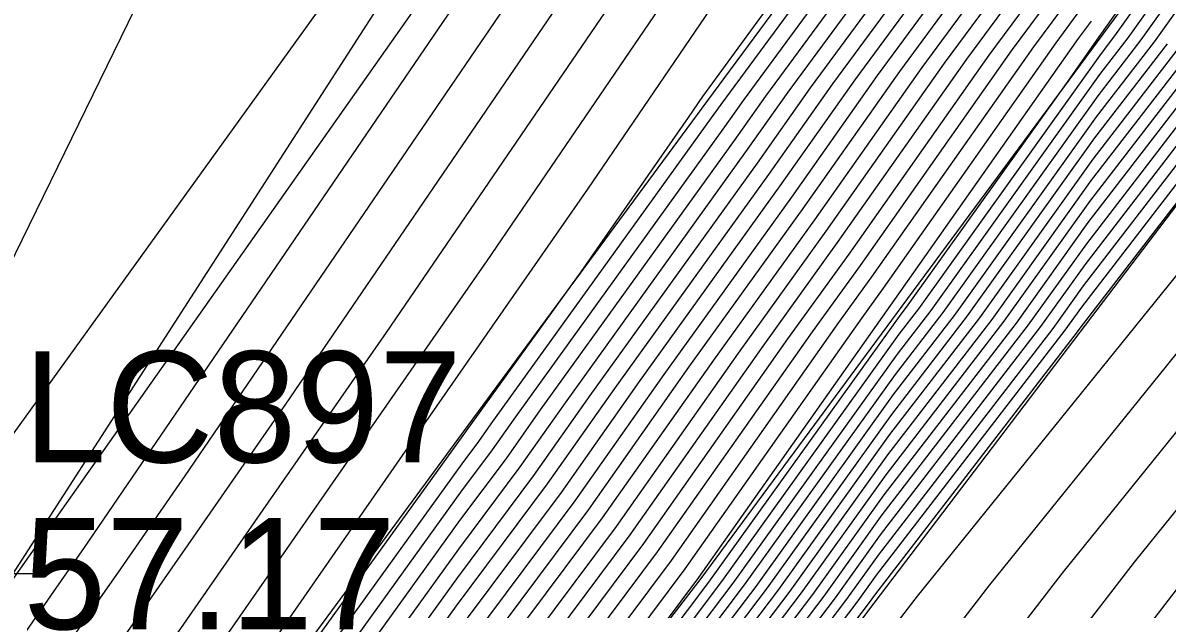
# Model space of a CAD drawing. Extents: x 2188792 to 2191981, y 386090 to 389710.
# Drawn here: x 2190462.29 to 2190488, y 388042.7 to 388055.88 of the extents above; entities that cross this region are included whole.
import ezdxf

# ---------------------------------------------------------------- set-up
doc = ezdxf.new("R2010")
doc.units = 0
for name, color, linetype in [('DTM Contours Major', 7, 'Continuous'), ('DTM Contours Minor', 7, 'Continuous'), ('Exist Roads EOP', 7, 'Continuous'), ('Exist Roads EOT', 7, 'Continuous'), ('Exist Roads EOT Cogo Elevation', 7, 'Continuous'), ('Exist Roads EOT Cogo Number', 7, 'Continuous'), ('Exist Roads EOT Cogo Point CELL', 7, 'Continuous'), ('PH Exist DTM Breakline', 7, 'Continuous')]:
    doc.layers.add(name, color=color, linetype=linetype)

msp = doc.modelspace()

# ---------------------------------------------------------------- linework, layer by layer
at = {"layer": 'DTM Contours Major'}
for points in [[(2190433.715, 388002.043), (2190448.669, 388023.903), (2190448.885, 388024.231), (2190449.271, 388024.687), (2190449.526, 388025.053), (2190461.193, 388042.146), (2190461.424, 388042.5), (2190461.758, 388043.023), (2190475.483, 388064.331)], [(2190439.517, 387988.718), (2190443.818, 387997.532), (2190444.465, 387998.602), (2190449.028, 388005.195), (2190449.754, 388006.395), (2190454.691, 388012.792), (2190455.357, 388013.891), (2190460.374, 388020.373), (2190461.003, 388021.203), (2190466.04, 388027.87), (2190466.561, 388028.559), (2190471.735, 388035.405), (2190472.142, 388035.944), (2190477.46, 388042.982), (2190477.747, 388043.361), (2190482.028, 388049.335), (2190482.15, 388049.495), (2190485.744, 388054.523), (2190486.518, 388055.621), (2190486.54, 388055.652), (2190490.811, 388061.708)], [(2190438.032, 387997.862), (2190441.127, 388002.426), (2190442.42, 388004.297), (2190445.526, 388008.877), (2190448.72, 388013.588), (2190450.004, 388015.258), (2190455.734, 388022.199), (2190457.087, 388023.956), (2190458.37, 388025.67), (2190462.456, 388031.342), (2190466.67, 388037.191), (2190467.813, 388038.72), (2190472.113, 388044.693), (2190473.157, 388046.091), (2190473.928, 388047.186), (2190478.284, 388053.237), (2190478.986, 388054.234), (2190482.994, 388059.681)], [(2190437.291, 387992.208), (2190440.149, 387998.095), (2190442.039, 388000.882), (2190444.918, 388005.046), (2190446.782, 388007.795), (2190448.699, 388010.623), (2190451.76, 388014.602), (2190455.238, 388018.815), (2190458.32, 388022.817), (2190461.24, 388026.719), (2190463.795, 388030.265), (2190466.429, 388033.922), (2190469.255, 388037.705), (2190471.991, 388041.504), (2190474.703, 388045.137), (2190476.705, 388047.982), (2190479.57, 388051.962), (2190481.496, 388054.696), (2190484.176, 388058.338)], [(2190439.235, 388003.263), (2190442.525, 388008.271), (2190445.33, 388012.371), (2190448.767, 388017.576), (2190454.9, 388024.819), (2190458.941, 388030.626), (2190461.469, 388034.33), (2190465.519, 388040.16), (2190469.259, 388045.545), (2190472.725, 388050.534), (2190477.918, 388058.151)], [(2190437.873, 387989.277), (2190442.266, 387998.327), (2190442.951, 387999.337), (2190447.416, 388005.796), (2190448.039, 388006.714), (2190448.679, 388007.658), (2190453.516, 388013.947), (2190454.742, 388015.432), (2190459.552, 388021.678), (2190464.111, 388027.769), (2190465.133, 388029.188), (2190466.188, 388030.652), (2190470.698, 388036.69), (2190471.869, 388038.315), (2190476.248, 388044.182), (2190479.482, 388048.777), (2190480.857, 388050.687), (2190484.007, 388055.159), (2190485.358, 388056.995)], [(2190439.109, 387984.639), (2190440.23, 387985.959), (2190441.836, 387989.666), (2190444.626, 387995.382), (2190446.771, 387998.933), (2190449.748, 388003.235), (2190451.93, 388006.842), (2190455.17, 388011.041), (2190457.299, 388014.553), (2190460.611, 388018.832), (2190462.764, 388021.676), (2190466.08, 388026.065), (2190468.17, 388028.826), (2190471.566, 388033.321), (2190473.589, 388035.994), (2190477.07, 388040.601), (2190479.022, 388043.18), (2190481.816, 388047.079), (2190483.521, 388049.295), (2190486.38, 388053.295), (2190488.012, 388055.412)], [(2190437.992, 387979.857), (2190439.736, 387982.468), (2190441.552, 387984.606), (2190444.155, 387990.614), (2190445.433, 387993.232), (2190449.077, 387999.265), (2190450.469, 388001.276), (2190454.105, 388007.29), (2190455.65, 388009.291), (2190459.241, 388015.214), (2190460.848, 388017.291), (2190464.525, 388022.15), (2190466.12, 388024.261), (2190469.779, 388029.094), (2190471.398, 388031.237), (2190475.036, 388036.044), (2190476.68, 388038.22), (2190480.296, 388042.998), (2190481.603, 388044.822), (2190484.893, 388049.095), (2190486.197, 388050.919), (2190489.489, 388055.191)], [(2190436.393, 387973.509), (2190440.087, 387979.883), (2190440.363, 387980.297), (2190442.875, 387983.254), (2190445.223, 387988.673), (2190447.014, 387991.316), (2190447.684, 387992.334), (2190451.537, 387998.911), (2190455.759, 388006.119), (2190460.408, 388014.054), (2190463.124, 388017.654), (2190466.834, 388022.412), (2190467.179, 388023.047), (2190471.263, 388028.317), (2190475.023, 388033.169), (2190477.546, 388036.694), (2190482.398, 388042.993), (2190486.84, 388048.499), (2190491.059, 388053.729)]]:
    msp.add_lwpolyline(points, dxfattribs=at)
at = {"layer": 'DTM Contours Minor'}
for points in [[(2190435.477, 388003.289), (2190448.001, 388021.597), (2190448.862, 388022.9), (2190450.397, 388024.714), (2190451.409, 388026.168), (2190461.443, 388040.868), (2190462.249, 388042.028), (2190462.993, 388043.099), (2190463.682, 388044.092), (2190478.618, 388065.998)], [(2190437.239, 388004.534), (2190447.333, 388019.29), (2190448.838, 388021.569), (2190451.523, 388024.74), (2190453.292, 388027.282), (2190461.45, 388039.234), (2190463.066, 388041.561), (2190464.56, 388043.711), (2190465.943, 388045.703), (2190478.443, 388064.036)], [(2190439.001, 388005.78), (2190446.665, 388016.984), (2190448.814, 388020.238), (2190452.649, 388024.766), (2190455.175, 388028.397), (2190461.456, 388037.599), (2190463.884, 388041.094), (2190466.126, 388044.322), (2190468.204, 388047.313), (2190478.268, 388062.075)], [(2190439.172, 387987.041), (2190439.981, 387988.908), (2190443.98, 387997.102), (2190444.926, 387998.668), (2190449.172, 388004.803), (2190450.189, 388006.484), (2190454.787, 388012.442), (2190455.745, 388014.024), (2190460.421, 388020.064), (2190461.355, 388021.298), (2190466.048, 388027.509), (2190466.883, 388028.612), (2190471.701, 388034.988), (2190472.432, 388035.954), (2190477.382, 388042.506), (2190478.002, 388043.325), (2190481.985, 388048.884), (2190482.425, 388049.455), (2190486.527, 388055.195), (2190486.831, 388055.589), (2190491.064, 388061.527)], [(2190437.43, 388008.804), (2190445.156, 388021.632), (2190455.739, 388037.896), (2190457.808, 388042.551), (2190459.422, 388045.177), (2190467.2, 388061.093)], [(2190439.437, 387986.77), (2190440.445, 387989.097), (2190444.141, 387996.672), (2190445.387, 387998.734), (2190449.316, 388004.411), (2190450.624, 388006.574), (2190454.883, 388012.092), (2190456.134, 388014.156), (2190460.469, 388019.756), (2190461.707, 388021.393), (2190466.056, 388027.148), (2190467.205, 388028.666), (2190471.667, 388034.571), (2190472.721, 388035.964), (2190477.304, 388042.029), (2190478.257, 388043.288), (2190481.943, 388048.433), (2190482.699, 388049.415), (2190486.49, 388054.72), (2190487.126, 388055.544), (2190491.033, 388061.025)], [(2190436.762, 387997.723), (2190440.58, 388003.353), (2190440.922, 388003.847), (2190444.772, 388009.526), (2190448.732, 388015.367), (2190448.951, 388015.651), (2190456.032, 388024.229), (2190456.348, 388024.64), (2190456.647, 388025.04), (2190461.653, 388031.988), (2190466.815, 388039.153), (2190466.947, 388039.329), (2190472.187, 388046.606), (2190472.23, 388046.664), (2190472.262, 388046.709), (2190474.838, 388050.288), (2190477.247, 388053.756), (2190477.569, 388054.228), (2190482.232, 388060.611)], [(2190438.859, 387985.508), (2190439.701, 387986.5), (2190440.909, 387989.287), (2190444.303, 387996.242), (2190445.848, 387998.801), (2190449.46, 388004.019), (2190451.059, 388006.663), (2190454.978, 388011.742), (2190456.522, 388014.288), (2190460.516, 388019.448), (2190462.06, 388021.487), (2190466.064, 388026.787), (2190467.527, 388028.719), (2190471.633, 388034.154), (2190473.01, 388035.974), (2190477.226, 388041.553), (2190478.512, 388043.252), (2190481.9, 388047.982), (2190482.973, 388049.375), (2190486.454, 388054.245), (2190487.421, 388055.5), (2190491.003, 388060.524)], [(2190437.185, 387997.77), (2190440.762, 388003.044), (2190441.421, 388003.997), (2190445.023, 388009.309), (2190448.728, 388014.774), (2190449.302, 388015.52), (2190455.933, 388023.552), (2190456.594, 388024.412), (2190457.221, 388025.25), (2190461.921, 388031.772), (2190466.767, 388038.499), (2190467.235, 388039.126), (2190472.162, 388045.968), (2190472.539, 388046.473), (2190472.817, 388046.868), (2190477.769, 388053.747), (2190477.981, 388054.049), (2190482.521, 388060.218)], [(2190437.991, 388002.806), (2190440.763, 388007.025), (2190445.998, 388014.678), (2190448.791, 388018.907), (2190453.774, 388024.793), (2190457.058, 388029.512), (2190461.463, 388035.965), (2190464.701, 388040.627), (2190467.693, 388044.933), (2190470.464, 388048.924), (2190478.093, 388060.113)], [(2190438.984, 387985.074), (2190439.966, 387986.229), (2190441.372, 387989.476), (2190444.464, 387995.812), (2190446.309, 387998.867), (2190449.604, 388003.627), (2190451.494, 388006.753), (2190455.074, 388011.392), (2190456.911, 388014.421), (2190460.564, 388019.14), (2190462.412, 388021.582), (2190466.072, 388026.426), (2190467.848, 388028.773), (2190471.6, 388033.738), (2190473.3, 388035.984), (2190477.148, 388041.077), (2190478.767, 388043.216), (2190481.858, 388047.53), (2190483.247, 388049.335), (2190486.417, 388053.77), (2190487.717, 388055.456), (2190490.972, 388060.023)], [(2190437.609, 387997.816), (2190440.945, 388002.735), (2190441.921, 388004.147), (2190445.274, 388009.093), (2190448.724, 388014.181), (2190449.653, 388015.389), (2190455.833, 388022.876), (2190456.841, 388024.184), (2190457.795, 388025.46), (2190462.188, 388031.557), (2190466.719, 388037.845), (2190467.524, 388038.923), (2190472.138, 388045.33), (2190472.848, 388046.282), (2190473.373, 388047.027), (2190478.026, 388053.492), (2190478.483, 388054.141), (2190482.758, 388059.95)], [(2190438.455, 387997.909), (2190441.31, 388002.117), (2190442.92, 388004.447), (2190445.777, 388008.661), (2190448.716, 388012.995), (2190450.355, 388015.127), (2190455.635, 388021.522), (2190457.334, 388023.728), (2190458.944, 388025.879), (2190462.724, 388031.126), (2190466.622, 388036.537), (2190468.101, 388038.517), (2190472.089, 388044.055), (2190473.466, 388045.9), (2190474.483, 388047.345), (2190478.541, 388052.982), (2190479.488, 388054.326), (2190483.231, 388059.412)], [(2190438.879, 387997.955), (2190441.492, 388001.808), (2190443.42, 388004.597), (2190446.028, 388008.444), (2190448.712, 388012.402), (2190450.707, 388014.996), (2190455.536, 388020.846), (2190457.58, 388023.5), (2190459.518, 388026.089), (2190462.991, 388030.911), (2190466.574, 388035.883), (2190468.39, 388038.314), (2190472.064, 388043.417), (2190473.775, 388045.709), (2190475.039, 388047.504), (2190478.798, 388052.727), (2190479.99, 388054.419), (2190483.467, 388059.144)], [(2190439.302, 387998.002), (2190441.674, 388001.499), (2190443.919, 388004.747), (2190446.279, 388008.228), (2190448.707, 388011.809), (2190451.058, 388014.865), (2190455.437, 388020.169), (2190457.827, 388023.272), (2190460.092, 388026.299), (2190463.259, 388030.696), (2190466.526, 388035.229), (2190468.678, 388038.111), (2190472.04, 388042.779), (2190474.084, 388045.518), (2190475.594, 388047.664), (2190479.056, 388052.472), (2190480.492, 388054.511), (2190483.703, 388058.875)], [(2190437.175, 387992.794), (2190439.726, 387998.048), (2190441.857, 388001.191), (2190444.419, 388004.896), (2190446.531, 388008.012), (2190448.703, 388011.216), (2190451.409, 388014.733), (2190455.337, 388019.492), (2190458.073, 388023.045), (2190460.666, 388026.509), (2190463.527, 388030.48), (2190466.477, 388034.575), (2190468.967, 388037.908), (2190472.015, 388042.142), (2190474.394, 388045.328), (2190476.15, 388047.823), (2190479.313, 388052.217), (2190480.994, 388054.604), (2190483.94, 388058.607)], [(2190437.408, 387991.621), (2190440.572, 387998.141), (2190442.222, 388000.573), (2190445.418, 388005.196), (2190447.033, 388007.579), (2190448.695, 388010.03), (2190452.112, 388014.471), (2190455.139, 388018.139), (2190458.566, 388022.589), (2190461.814, 388026.929), (2190464.062, 388030.05), (2190466.381, 388033.268), (2190469.544, 388037.502), (2190471.966, 388040.866), (2190475.012, 388044.946), (2190477.261, 388048.141), (2190479.828, 388051.707), (2190481.998, 388054.789), (2190484.413, 388058.069)], [(2190437.524, 387991.035), (2190440.996, 387998.187), (2190442.404, 388000.264), (2190445.918, 388005.346), (2190447.285, 388007.363), (2190448.691, 388009.437), (2190452.463, 388014.34), (2190455.04, 388017.462), (2190458.813, 388022.361), (2190462.388, 388027.139), (2190464.33, 388029.834), (2190466.333, 388032.614), (2190469.833, 388037.299), (2190471.942, 388040.228), (2190475.321, 388044.755), (2190477.816, 388048.3), (2190480.085, 388051.452), (2190482.501, 388054.881), (2190484.649, 388057.801)], [(2190437.64, 387990.449), (2190441.419, 387998.234), (2190442.586, 387999.955), (2190446.417, 388005.496), (2190447.536, 388007.146), (2190448.687, 388008.844), (2190452.814, 388014.209), (2190454.941, 388016.785), (2190459.059, 388022.133), (2190462.962, 388027.349), (2190464.598, 388029.619), (2190466.284, 388031.96), (2190470.121, 388037.096), (2190471.917, 388039.59), (2190475.63, 388044.564), (2190478.372, 388048.459), (2190480.342, 388051.197), (2190483.003, 388054.974), (2190484.886, 388057.532)], [(2190437.757, 387989.863), (2190441.843, 387998.28), (2190442.769, 387999.646), (2190446.917, 388005.646), (2190447.787, 388006.93), (2190448.683, 388008.251), (2190453.165, 388014.078), (2190454.841, 388016.109), (2190459.306, 388021.905), (2190463.536, 388027.559), (2190464.865, 388029.404), (2190466.236, 388031.306), (2190470.41, 388036.893), (2190471.893, 388038.953), (2190475.939, 388044.373), (2190478.927, 388048.618), (2190480.6, 388050.942), (2190483.505, 388055.066), (2190485.122, 388057.264)], [(2190437.99, 387988.691), (2190442.689, 387998.373), (2190443.134, 387999.028), (2190447.916, 388005.946), (2190448.29, 388006.498), (2190448.675, 388007.065), (2190453.868, 388013.816), (2190454.643, 388014.755), (2190459.799, 388021.45), (2190464.685, 388027.979), (2190465.401, 388028.973), (2190466.14, 388029.998), (2190470.987, 388036.487), (2190471.844, 388037.677), (2190476.557, 388043.991), (2190480.038, 388048.936), (2190481.114, 388050.432), (2190484.509, 388055.251), (2190485.595, 388056.726)], [(2190438.438, 387988.789), (2190443.113, 387998.42), (2190443.316, 387998.719), (2190448.416, 388006.096), (2190448.541, 388006.281), (2190448.67, 388006.472), (2190454.219, 388013.685), (2190454.544, 388014.078), (2190460.045, 388021.222), (2190465.259, 388028.189), (2190465.669, 388028.758), (2190466.091, 388029.344), (2190471.276, 388036.284), (2190471.82, 388037.039), (2190476.867, 388043.8), (2190480.593, 388049.095), (2190481.372, 388050.177), (2190485.011, 388055.344), (2190485.831, 388056.458)], [(2190436.338, 387997.677), (2190440.398, 388003.662), (2190440.422, 388003.697), (2190441.77, 388005.685), (2190444.287, 388009.516), (2190444.662, 388010.065), (2190448.744, 388016.245), (2190456.026, 388024.846), (2190460.824, 388031.741), (2190461.476, 388032.696), (2190466.336, 388039.693), (2190470.826, 388046.156), (2190474.986, 388052.145), (2190477.744, 388056.19)], [(2190438.59, 387988.339), (2190443.495, 387998.392), (2190443.542, 387998.469), (2190448.74, 388005.978), (2190448.883, 388006.216), (2190454.499, 388013.493), (2190454.58, 388013.627), (2190460.279, 388020.989), (2190460.298, 388021.014), (2190461.174, 388022.173), (2190465.833, 388028.399), (2190465.936, 388028.542), (2190466.043, 388028.69), (2190471.564, 388036.081), (2190471.795, 388036.402), (2190477.176, 388043.61), (2190481.149, 388049.254), (2190481.629, 388049.922), (2190485.513, 388055.436), (2190486.068, 388056.189)], [(2190439.053, 387988.528), (2190443.657, 387997.962), (2190444.003, 387998.535), (2190448.884, 388005.586), (2190449.319, 388006.305), (2190454.595, 388013.142), (2190454.969, 388013.759), (2190460.327, 388020.681), (2190460.651, 388021.109), (2190466.032, 388028.231), (2190466.24, 388028.505), (2190471.768, 388035.822), (2190471.853, 388035.934), (2190475.541, 388040.815), (2190477.485, 388043.419), (2190481.704, 388049.413), (2190481.887, 388049.667), (2190486.015, 388055.529), (2190486.304, 388055.921)], [(2190438.411, 387979.862), (2190439.862, 387982.034), (2190441.817, 387984.336), (2190444.619, 387990.803), (2190445.595, 387992.802), (2190449.538, 387999.331), (2190450.613, 388000.884), (2190454.541, 388007.379), (2190455.746, 388008.94), (2190459.629, 388015.347), (2190460.895, 388016.982), (2190464.878, 388022.244), (2190466.128, 388023.9), (2190470.101, 388029.148), (2190471.364, 388030.82), (2190475.325, 388036.054), (2190476.602, 388037.743), (2190480.551, 388042.962), (2190481.561, 388044.371), (2190485.167, 388049.055), (2190486.16, 388050.444), (2190489.784, 388055.147)], [(2190439.235, 387984.205), (2190440.495, 387985.688), (2190442.3, 387989.855), (2190444.787, 387994.952), (2190447.232, 387999), (2190449.892, 388002.843), (2190452.365, 388006.932), (2190455.266, 388010.691), (2190457.687, 388014.685), (2190460.658, 388018.523), (2190463.116, 388021.771), (2190466.088, 388025.704), (2190468.492, 388028.88), (2190471.532, 388032.904), (2190473.878, 388036.004), (2190476.992, 388040.124), (2190479.277, 388043.143), (2190481.773, 388046.628), (2190483.796, 388049.255), (2190486.343, 388052.819), (2190488.307, 388055.368)], [(2190439.36, 387983.771), (2190440.759, 387985.418), (2190442.764, 387990.045), (2190444.949, 387994.522), (2190447.693, 387999.066), (2190450.036, 388002.452), (2190452.8, 388007.021), (2190455.362, 388010.341), (2190458.076, 388014.817), (2190460.706, 388018.215), (2190463.469, 388021.866), (2190466.096, 388025.343), (2190468.814, 388028.934), (2190471.499, 388032.487), (2190474.168, 388036.014), (2190476.914, 388039.648), (2190479.532, 388043.107), (2190481.731, 388046.176), (2190484.07, 388049.215), (2190486.307, 388052.344), (2190488.603, 388055.324)], [(2190439.485, 387983.337), (2190441.023, 387985.147), (2190443.228, 387990.235), (2190445.11, 387994.092), (2190448.154, 387999.132), (2190450.18, 388002.06), (2190453.235, 388007.111), (2190455.458, 388009.991), (2190458.464, 388014.95), (2190460.753, 388017.907), (2190463.821, 388021.96), (2190466.104, 388024.982), (2190469.135, 388028.987), (2190471.465, 388032.07), (2190474.457, 388036.024), (2190476.836, 388039.172), (2190479.787, 388043.071), (2190481.688, 388045.725), (2190484.344, 388049.175), (2190486.27, 388051.869), (2190488.898, 388055.28)], [(2190439.611, 387982.902), (2190441.288, 387984.877), (2190443.692, 387990.424), (2190445.272, 387993.662), (2190448.615, 387999.199), (2190450.325, 388001.668), (2190453.67, 388007.2), (2190455.554, 388009.641), (2190458.852, 388015.082), (2190460.801, 388017.599), (2190464.173, 388022.055), (2190466.112, 388024.621), (2190469.457, 388029.041), (2190471.431, 388031.653), (2190474.746, 388036.034), (2190476.758, 388038.696), (2190480.042, 388043.034), (2190481.646, 388045.274), (2190484.618, 388049.135), (2190486.233, 388051.394), (2190489.193, 388055.236)], [(2190438.83, 387979.867), (2190439.987, 387981.599), (2190442.081, 387984.065), (2190445.083, 387990.993), (2190445.756, 387992.373), (2190449.999, 387999.398), (2190450.757, 388000.492), (2190454.976, 388007.469), (2190455.842, 388008.59), (2190460.017, 388015.479), (2190460.943, 388016.674), (2190465.23, 388022.339), (2190466.137, 388023.539), (2190470.422, 388029.201), (2190471.33, 388030.403), (2190475.614, 388036.064), (2190476.524, 388037.267), (2190480.806, 388042.926), (2190481.519, 388043.92), (2190485.441, 388049.015), (2190486.123, 388049.969), (2190490.08, 388055.103)], [(2190439.249, 387979.872), (2190440.112, 387981.165), (2190442.346, 387983.795), (2190445.547, 387991.182), (2190445.918, 387991.943), (2190450.46, 387999.464), (2190450.901, 388000.1), (2190455.411, 388007.558), (2190455.937, 388008.24), (2190460.406, 388015.611), (2190460.99, 388016.366), (2190465.582, 388022.433), (2190466.145, 388023.178), (2190470.744, 388029.255), (2190471.297, 388029.986), (2190475.904, 388036.074), (2190476.446, 388036.791), (2190481.061, 388042.889), (2190481.476, 388043.468), (2190485.715, 388048.975), (2190486.086, 388049.494), (2190490.375, 388055.059)], [(2190439.668, 387979.878), (2190440.238, 387980.731), (2190442.61, 387983.524), (2190446.011, 387991.372), (2190446.079, 387991.513), (2190450.922, 387999.53), (2190451.045, 387999.709), (2190455.846, 388007.648), (2190456.033, 388007.89), (2190460.794, 388015.743), (2190461.037, 388016.058), (2190465.934, 388022.528), (2190466.153, 388022.817), (2190471.066, 388029.309), (2190471.263, 388029.569), (2190476.193, 388036.084), (2190476.368, 388036.315), (2190481.316, 388042.853), (2190481.434, 388043.017), (2190485.989, 388048.935), (2190486.05, 388049.019), (2190490.513, 388054.811)], [(2190435.376, 387971.909), (2190440.54, 387979.076), (2190440.714, 387980.128), (2190443.139, 387982.983), (2190444.067, 387985.125), (2190448.176, 387991.188), (2190449.713, 387993.524), (2190452.25, 387997.854), (2190455.03, 388002.6), (2190458.091, 388007.825), (2190466.157, 388018.515), (2190468.19, 388021.822), (2190468.337, 388022.065), (2190469.353, 388023.165), (2190469.971, 388024.302), (2190471.305, 388026.023), (2190472.533, 388027.609), (2190479.862, 388037.847), (2190484.022, 388043.247), (2190487.83, 388047.968), (2190491.446, 388052.452)], [(2190434.33, 387970.279), (2190441.587, 387980.351), (2190444.865, 387984.459), (2190449.338, 387991.06), (2190451.742, 387994.713), (2190452.963, 387996.797), (2190454.301, 387999.082), (2190455.774, 388001.596), (2190459.656, 388006.741), (2190468.411, 388020.98), (2190469.044, 388022.027), (2190471.547, 388024.737), (2190473.417, 388026.762), (2190482.178, 388039.001), (2190485.645, 388043.502), (2190488.819, 388047.437)], [(2190421.177, 387953.704), (2190431.258, 387966.392), (2190431.735, 387966.874), (2190431.903, 387967.058), (2190432.546, 387967.74), (2190433.284, 387968.65), (2190436.607, 387973.261), (2190449.349, 387989.234), (2190450.5, 387990.932), (2190453.155, 387994.968), (2190453.614, 387995.705), (2190453.79, 387996), (2190468.632, 388020.138), (2190469.751, 388021.99), (2190471.979, 388024.401), (2190477.482, 388030.359), (2190484.493, 388040.155), (2190487.269, 388043.757), (2190489.809, 388046.907)], [(2190420.232, 387951.855), (2190426.623, 387959.899), (2190431.949, 387966.267), (2190433.013, 387967.789), (2190449.466, 387988.103), (2190451.289, 387990.645), (2190453.472, 387994.154), (2190456.095, 387998.547), (2190468.853, 388019.295), (2190470.457, 388021.952), (2190472.41, 388024.065), (2190481.547, 388033.956), (2190486.809, 388041.308), (2190488.892, 388044.012)]]:
    msp.add_lwpolyline(points, dxfattribs=at)
at = {"layer": 'Exist Roads EOP'}
msp.add_lwpolyline([(2191134.602, 388861.742), (2191096.259, 388823.8), (2191059.297, 388787.244), (2191021.316, 388749.148), (2190986.543, 388714.398), (2190949.487, 388676.464), (2190915.386, 388640.384), (2190880.06, 388601.534), (2190847.373, 388563.892), (2190814.156, 388524.043), (2190784.01, 388486.17), (2190753.438, 388446.547), (2190720.707, 388403.308), (2190691.569, 388363.271), (2190662.389, 388323.233), (2190633.272, 388282.773), (2190602.912, 388240.265), (2190571.201, 388196.09), (2190539.16, 388151.522), (2190509, 388109.198), (2190478.709, 388067.021), (2190448.893, 388024.678), (2190418.629, 387982.769)], dxfattribs=at)
at = {"layer": 'Exist Roads EOT'}
msp.add_lwpolyline([(2190928.044, 388656.144), (2190892.581, 388617.901), (2190858.144, 388578.56), (2190824.348, 388538.22), (2190795.065, 388501.961), (2190763.61, 388461.827), (2190731.812, 388420.195), (2190701.338, 388378.609), (2190671.384, 388337.618), (2190641.373, 388296.321), (2190610.834, 388253.969), (2190580.32, 388211.382), (2190550.521, 388169.982), (2190519.765, 388127.197), (2190491.337, 388087.267), (2190459.805, 388043.503), (2190428.552, 388000.405)], dxfattribs=at)
at = {"layer": 'Exist Roads EOT Cogo Point CELL'}
msp.add_lwpolyline([(2190459.805, 388046.503), (2190459.805, 388040.503), (2190459.805, 388043.503), (2190456.805, 388043.503), (2190462.805, 388043.503)], dxfattribs=at)
at = {"layer": 'PH Exist DTM Breakline'}
for points in [[(2190542.705, 388142.511), (2190537.795, 388135.941), (2190532.885, 388129.37), (2190527.349, 388121.554), (2190521.813, 388113.737), (2190516.277, 388105.92), (2190511.375, 388099.404), (2190506.473, 388092.887), (2190501.57, 388086.37), (2190496.668, 388079.853), (2190491.888, 388073.382), (2190487.107, 388066.911), (2190482.326, 388060.44), (2190477.546, 388053.969), (2190472.19, 388046.689), (2190466.834, 388039.408), (2190461.478, 388032.128), (2190456.122, 388024.848)], [(2190520.752, 388094.857), (2190515.544, 388087.941), (2190510.336, 388081.025), (2190505.128, 388074.108), (2190499.919, 388067.192), (2190495.294, 388061.104), (2190490.668, 388055.015), (2190486.043, 388048.927), (2190481.417, 388042.839), (2190476.331, 388036.088), (2190471.244, 388029.338), (2190466.158, 388022.588), (2190461.071, 388015.838), (2190456.086, 388007.697), (2190451.101, 387999.556), (2190446.116, 387991.415), (2190443.312, 387982.806)], [(2190491.077, 388061.747), (2190486.561, 388055.629), (2190482.044, 388049.511), (2190477.527, 388043.392), (2190471.777, 388035.931), (2190466.027, 388028.47), (2190460.276, 388021.008), (2190454.472, 388013.59), (2190448.668, 388006.172), (2190443.47, 387998.459), (2190438.099, 387988.139), (2190432.436, 387979.788), (2190426.734, 387972.288), (2190423.97, 387967.04)]]:
    msp.add_lwpolyline(points, dxfattribs=at)

# ---------------------------------------------------------------- texts
at = {"layer": 'Exist Roads EOT Cogo Elevation'}
msp.add_text('57.17', height=2.5, dxfattribs=at).set_placement((2190462.305, 388042.253))
at = {"layer": 'Exist Roads EOT Cogo Number'}
msp.add_text('LC897', height=2.5, dxfattribs=at).set_placement((2190462.305, 388046.003))

doc.saveas('drawing.dxf')
